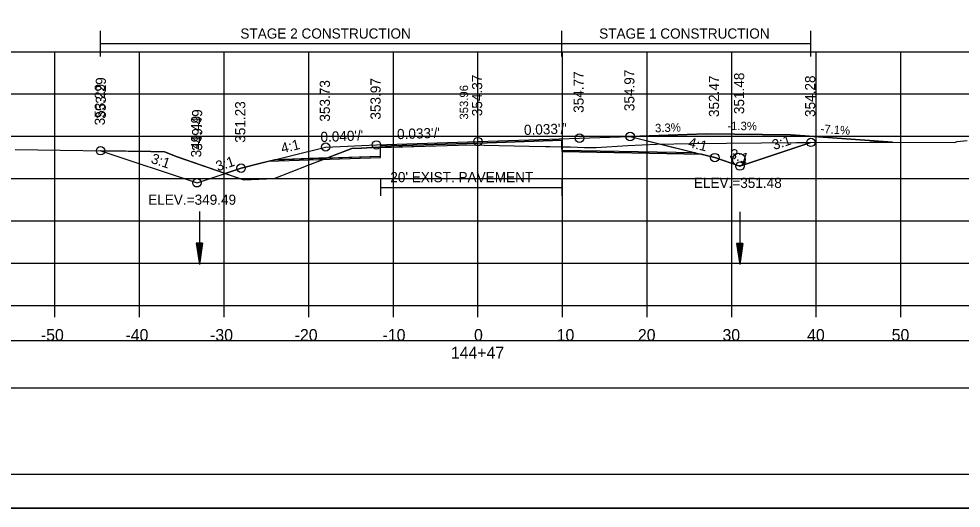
# Model space of a CAD drawing. Extents: x 1376273 to 1384221, y 378927 to 384592.
# Drawn here: x 1377003.5 to 1377114.9, y 382671.9 to 382729.8 of the extents above; entities that cross this region are included whole.
import ezdxf

# ---------------------------------------------------------------- set-up
doc = ezdxf.new("R2010")
doc.units = 0
for name, color, linetype in [('R_Alt Surface', 7, 'Continuous'), ('R_Axis', 7, 'Continuous'), ('R_Axis Annot', 7, 'Continuous'), ('R_Border', 7, 'Continuous'), ('R_Border Notes', 7, 'Continuous'), ('R_Dimension', 7, 'Continuous'), ('R_Drive', 7, 'Continuous'), ('R_Exist Surface', 7, 'Continuous'), ('R_Fin Surface', 7, 'Continuous'), ('R_Grid', 7, 'Continuous'), ('R_No Plot', 7, 'Continuous'), ('R_Water', 7, 'Continuous'), ('R_Xsect Elev', 7, 'Continuous'), ('R_Xsect Slope', 7, 'Continuous'), ('T_Detection Zones', 7, 'Continuous'), ('T_Notes', 7, 'Continuous'), ('T_Vehicle Path Lt Minor', 7, 'Continuous')]:
    doc.layers.add(name, color=color, linetype=linetype)

msp = doc.modelspace()

# ---------------------------------------------------------------- linework, layer by layer
at = {"layer": 'R_Alt Surface'}
for points in [[(1377033.78, 382713.1), (1377046.25, 382713.52), (1377046.26, 382714.69), (1377057.77, 382715.07), (1377067.7, 382715.41), (1377067.71, 382714.24), (1377083.44, 382713.93)], [(1377046.26, 382710.83), (1377046.26, 382708.83)], [(1377067.7, 382710.83), (1377067.7, 382708.83)], [(1377046.26, 382709.83), (1377067.7, 382709.83)]]:
    msp.add_lwpolyline(points, dxfattribs=at)
at = {"layer": 'R_Axis'}
for p, q in [((1376907.77, 382695.87), (1377207.77, 382695.87)), ((1377007.77, 382694.47), (1377007.77, 382695.87)), ((1377017.77, 382694.47), (1377017.77, 382695.87)), ((1377027.77, 382694.47), (1377027.77, 382695.87)), ((1377037.77, 382694.47), (1377037.77, 382695.87)), ((1377047.77, 382694.47), (1377047.77, 382695.87)), ((1377057.77, 382694.47), (1377057.77, 382695.87)), ((1377067.77, 382694.47), (1377067.77, 382695.87)), ((1377077.77, 382694.47), (1377077.77, 382695.87)), ((1377087.77, 382694.47), (1377087.77, 382695.87)), ((1377097.77, 382694.47), (1377097.77, 382695.87)), ((1377107.77, 382694.47), (1377107.77, 382695.87))]:
    msp.add_line(p, q, dxfattribs=at)
at = {"layer": 'R_Axis Annot'}
msp.add_lwpolyline([(1376907.2, 382686.14), (1377209.01, 382686.14), (1377209.01, 382691.66), (1376907.2, 382691.66)], close=True, dxfattribs=at)
at = {"layer": 'R_Border'}
msp.add_line((1377215.95, 382675.87), (1376899.77, 382675.87), dxfattribs=at)
at = {"layer": 'R_Dimension'}
for p, q in [((1377013.17, 382725.32), (1377013.17, 382728.32)), ((1377067.7, 382725.32), (1377067.7, 382728.32)), ((1377097.14, 382725.32), (1377097.14, 382728.32)), ((1377013.17, 382726.82), (1377097.14, 382726.82))]:
    msp.add_line(p, q, dxfattribs=at)
at = {"layer": 'R_Drive'}
for p, q in [((1377075.77, 382715.84), (1377084.76, 382716.14)), ((1377094.76, 382716.02), (1377106.77, 382715.17))]:
    msp.add_line(p, q, dxfattribs=at)
msp.add_lwpolyline([(1377084.76, 382716.14), (1377094.76, 382716.02)], dxfattribs=at)
at = {"layer": 'R_Exist Surface'}
msp.add_lwpolyline([(1377003.07, 382714.31), (1377019.11, 382714.08), (1377020.73, 382714.01), (1377022.2, 382713.45), (1377030.08, 382710.7), (1377031.89, 382710.79), (1377033.68, 382710.87), (1377037.71, 382712.44), (1377042.86, 382714.41), (1377044.01, 382714.46), (1377045.26, 382714.53), (1377051.55, 382714.7), (1377056.72, 382714.84), (1377063.84, 382714.7), (1377068.7, 382714.62), (1377070.37, 382714.56), (1377071.42, 382714.54), (1377071.76, 382714.53), (1377075.5, 382714.77), (1377078.87, 382714.94), (1377083.02, 382715), (1377095.43, 382715.15), (1377104.13, 382715.18), (1377114.11, 382715.14), (1377114.4, 382715.26), (1377115.61, 382715.37)], dxfattribs=at)
at = {"layer": 'R_Fin Surface'}
msp.add_lwpolyline([(1377013.19, 382714.16), (1377024.57, 382710.37), (1377029.77, 382712.1), (1377032.09, 382712.68), (1377039.77, 382714.6), (1377045.77, 382714.84), (1377057.77, 382715.24), (1377069.77, 382715.64), (1377075.77, 382715.84), (1377084.15, 382713.75), (1377085.77, 382713.34), (1377088.74, 382712.35), (1377097.14, 382715.15)], dxfattribs=at)
at = {"layer": 'R_Grid'}
for p, q in [((1376907.77, 382725.87), (1377207.77, 382725.87)), ((1376907.77, 382725.87), (1377207.77, 382725.87)), ((1377007.77, 382695.87), (1377007.77, 382725.87)), ((1377007.77, 382695.87), (1377007.77, 382725.87)), ((1377017.77, 382695.87), (1377017.77, 382725.87)), ((1377017.77, 382695.87), (1377017.77, 382725.87)), ((1377027.77, 382695.87), (1377027.77, 382725.87)), ((1377027.77, 382695.87), (1377027.77, 382725.87)), ((1377037.77, 382695.87), (1377037.77, 382725.87)), ((1377037.77, 382695.87), (1377037.77, 382725.87)), ((1377047.77, 382695.87), (1377047.77, 382725.87)), ((1377047.77, 382695.87), (1377047.77, 382725.87)), ((1377057.77, 382695.87), (1377057.77, 382725.87)), ((1377057.77, 382695.87), (1377057.77, 382725.87)), ((1377067.77, 382695.87), (1377067.77, 382725.87)), ((1377067.77, 382695.87), (1377067.77, 382725.87)), ((1377077.77, 382695.87), (1377077.77, 382725.87)), ((1377077.77, 382695.87), (1377077.77, 382725.87)), ((1377087.77, 382695.87), (1377087.77, 382725.87)), ((1377087.77, 382695.87), (1377087.77, 382725.87)), ((1377097.77, 382695.87), (1377097.77, 382725.87)), ((1377097.77, 382695.87), (1377097.77, 382725.87)), ((1377107.77, 382695.87), (1377107.77, 382725.87)), ((1377107.77, 382695.87), (1377107.77, 382725.87)), ((1376907.77, 382720.87), (1377207.77, 382720.87)), ((1376907.77, 382720.87), (1377207.77, 382720.87)), ((1376907.77, 382715.87), (1377207.77, 382715.87)), ((1376907.77, 382715.87), (1377207.77, 382715.87)), ((1376907.77, 382710.87), (1377207.77, 382710.87)), ((1376907.77, 382710.87), (1377207.77, 382710.87)), ((1376907.77, 382705.87), (1377207.77, 382705.87)), ((1376907.77, 382705.87), (1377207.77, 382705.87)), ((1376907.77, 382700.87), (1377207.77, 382700.87)), ((1376907.77, 382700.87), (1377207.77, 382700.87)), ((1376907.77, 382695.87), (1377207.77, 382695.87)), ((1376907.77, 382695.87), (1377207.77, 382695.87))]:
    msp.add_line(p, q, dxfattribs=at)
at = {"layer": 'R_No Plot'}
msp.add_line((1376887.37, 382671.9), (1377220.7, 382671.9), dxfattribs=at)
for points in [[(1376887.36, 382885.23), (1377220.7, 382885.23), (1377220.7, 382671.89), (1376887.36, 382671.89)], [(1377133.69, 382881.33), (1377133.69, 382871.45), (1377169.42, 382871.45), (1377169.42, 382868.53), (1377192.62, 382868.53), (1377192.62, 382844.2), (1377215.95, 382844.2), (1377215.95, 382675.87), (1376899.77, 382675.87), (1376899.77, 382881.33)]]:
    msp.add_lwpolyline(points, close=True, dxfattribs=at)
msp.add_lwpolyline([(1377033.06, 382712.92), (1377046.25, 382713.36), (1377046.26, 382714.69), (1377057.77, 382715.07), (1377067.7, 382715.41), (1377067.71, 382714.08), (1377084.15, 382713.75)], dxfattribs=at)
for centre in [(1377069.77, 382715.64), (1377069.77, 382715.64), (1377075.77, 382715.84), (1377075.77, 382715.84), (1377013.17, 382714.16), (1377013.17, 382714.16), (1377039.77, 382714.6), (1377039.77, 382714.6), (1377045.77, 382714.84), (1377045.77, 382714.84), (1377057.77, 382715.24), (1377057.77, 382715.24), (1377097.14, 382715.15), (1377097.14, 382715.15), (1377085.77, 382713.34), (1377085.77, 382713.34), (1377029.77, 382712.1), (1377029.77, 382712.1), (1377088.74, 382712.35), (1377088.74, 382712.35), (1377088.74, 382712.35), (1377088.74, 382712.35), (1377024.56, 382710.37), (1377024.56, 382710.37), (1377024.56, 382710.37), (1377024.56, 382710.37)]:
    msp.add_circle(centre, 0.5, dxfattribs=at)
at = {"layer": 'R_Water'}
for p, q in [((1377024.84, 382706.96), (1377024.84, 382700.71)), ((1377088.73, 382706.95), (1377088.73, 382700.7)), ((1377024.47, 382703.21), (1377024.84, 382700.71)), ((1377025.22, 382703.21), (1377024.47, 382703.21)), ((1377024.53, 382703.21), (1377024.84, 382701.13)), ((1377024.59, 382703.21), (1377024.84, 382701.56)), ((1377024.66, 382703.21), (1377024.84, 382701.98)), ((1377024.72, 382703.21), (1377024.84, 382702.4)), ((1377024.78, 382703.21), (1377024.84, 382702.82)), ((1377025.22, 382703.21), (1377024.84, 382700.71)), ((1377024.96, 382703.21), (1377024.84, 382702.4)), ((1377025.09, 382703.21), (1377024.84, 382701.56)), ((1377025.16, 382703.21), (1377024.84, 382701.13)), ((1377025.03, 382703.21), (1377024.84, 382701.98)), ((1377024.9, 382703.21), (1377024.84, 382702.82)), ((1377088.35, 382703.2), (1377088.73, 382700.7)), ((1377089.1, 382703.2), (1377088.35, 382703.2)), ((1377088.41, 382703.2), (1377088.73, 382701.12)), ((1377088.48, 382703.2), (1377088.73, 382701.55)), ((1377088.54, 382703.2), (1377088.73, 382701.97)), ((1377088.6, 382703.2), (1377088.73, 382702.39)), ((1377088.67, 382703.2), (1377088.73, 382702.81)), ((1377089.1, 382703.2), (1377088.73, 382700.7)), ((1377088.85, 382703.2), (1377088.73, 382702.39)), ((1377088.98, 382703.2), (1377088.73, 382701.55)), ((1377089.04, 382703.2), (1377088.73, 382701.12)), ((1377088.91, 382703.2), (1377088.73, 382701.97)), ((1377088.79, 382703.2), (1377088.73, 382702.81))]:
    msp.add_line(p, q, dxfattribs=at)
msp.add_circle((1377088.62, 382713.11), 0.75, dxfattribs=at)
at = {"layer": 'T_Detection Zones'}
for p, q in [((1377039.99, 382713.31), (1377046.25, 382713.52)), ((1377046.25, 382713.52), (1377046.26, 382714.55)), ((1377027.88, 382711.47), (1377022.2, 382713.45)), ((1377039.99, 382713.31), (1377033.78, 382713.1))]:
    msp.add_line(p, q, dxfattribs=at)
msp.add_lwpolyline([(1377067.7, 382714.63), (1377068.7, 382714.62), (1377070.37, 382714.56), (1377071.42, 382714.54), (1377071.76, 382714.53), (1377075.5, 382714.77), (1377078.87, 382714.94), (1377083.02, 382715), (1377095.43, 382715.15), (1377097.14, 382715.15), (1377088.74, 382712.35), (1377085.77, 382713.34), (1377084.15, 382713.75), (1377067.71, 382714.08)], close=True, dxfattribs=at)
for points in [[(1377022.2, 382713.45), (1377020.73, 382714.01), (1377019.11, 382714.08), (1377013.19, 382714.16)], [(1377013.19, 382714.16), (1377024.57, 382710.37), (1377027.88, 382711.47)], [(1377046.26, 382714.55), (1377045.26, 382714.53), (1377044.01, 382714.46), (1377042.86, 382714.41), (1377039.99, 382713.31)], [(1377027.88, 382711.47), (1377030.08, 382710.7), (1377031.89, 382710.79), (1377033.68, 382710.87), (1377037.71, 382712.44), (1377039.99, 382713.31)], [(1377033.78, 382713.1), (1377032.09, 382712.68), (1377029.77, 382712.1), (1377027.88, 382711.47)]]:
    msp.add_lwpolyline(points, dxfattribs=at)
at = {"layer": 'T_Notes'}
for p, q in [((1377084.76, 382716.14), (1377075.77, 382715.84)), ((1377094.76, 382716.02), (1377084.76, 382716.14)), ((1377106.77, 382715.17), (1377094.76, 382716.02))]:
    msp.add_line(p, q, dxfattribs=at)
for points in [[(1377075.77, 382715.84), (1377079.35, 382714.95), (1377083.18, 382713.99)], [(1377083.18, 382713.99), (1377085.77, 382713.34), (1377088.74, 382712.35), (1377097.14, 382715.15)], [(1377097.14, 382715.15), (1377104.13, 382715.18), (1377106.77, 382715.17)]]:
    msp.add_lwpolyline(points, dxfattribs=at)
at = {"layer": 'T_Vehicle Path Lt Minor'}
msp.add_lwpolyline([(1377046.26, 382714.55), (1377051.55, 382714.7), (1377056.72, 382714.84), (1377063.84, 382714.7), (1377067.7, 382714.63), (1377067.7, 382715.41), (1377057.77, 382715.07), (1377046.26, 382714.69)], close=True, dxfattribs=at)

# ---------------------------------------------------------------- texts
at = {"layer": 'R_Alt Surface'}
msp.add_text("20' EXIST. PAVEMENT", height=1.2, dxfattribs=at).set_placement((1377047.41, 382710.44))
at = {"layer": 'R_Axis Annot'}
for s, p in [('-50', (1377006.11, 382691.67)), ('-40', (1377016.11, 382691.67)), ('-30', (1377026.11, 382691.67)), ('-20', (1377036.11, 382691.67)), ('-10', (1377046.5, 382691.67)), ('0', (1377057.31, 382691.67)), ('10', (1377067.08, 382691.67)), ('20', (1377076.68, 382691.67)), ('30', (1377086.68, 382691.67)), ('40', (1377096.68, 382691.67)), ('50', (1377106.68, 382691.67)), ('144+47', (1377054.57, 382689.57))]:
    msp.add_text(s, height=1.4, dxfattribs=at).set_placement(p)
at = {"layer": 'R_Border Notes'}
for s, p in [('ELEV.=351.48', (1377083.29, 382709.76)), ('ELEV.=349.49', (1377018.79, 382707.77))]:
    msp.add_text(s, height=1.2, dxfattribs=at).set_placement(p)
at = {"layer": 'R_Dimension'}
for s, p in [('STAGE 2 CONSTRUCTION', (1377029.69, 382727.42)), ('STAGE 1 CONSTRUCTION', (1377072.1, 382727.42))]:
    msp.add_text(s, height=1.2, dxfattribs=at).set_placement(p)
at = {"layer": 'R_Drive'}
for s, rotation, p in [('3.3%', 1.9146, (1377078.72, 382716.33)), ('-1.3%', 359.2806, (1377087.25, 382716.61)), ('-7.1%', 355.9582, (1377098.25, 382716.28))]:
    msp.add_text(s, height=1, rotation=rotation, dxfattribs=at).set_placement(p)
at = {"layer": 'R_No Plot'}
for s, p in [('353.29', (1377013.67, 382717.16)), ('349.49', (1377025.06, 382713.37))]:
    msp.add_text(s, height=1.2, rotation=90, dxfattribs=at).set_placement(p)
at = {"layer": 'R_Xsect Elev'}
for s, height, p in [('354.97', 1.2, (1377076.27, 382718.84)), ('353.29', 1.2, (1377013.79, 382717.94)), ('353.73', 1.2, (1377040.27, 382717.6)), ('353.97', 1.2, (1377046.27, 382717.84)), ('354.37', 1.2, (1377058.27, 382718.24)), ('354.77', 1.2, (1377070.27, 382718.64)), ('352.47', 1.2, (1377086.27, 382718.14)), ('351.48', 1.2, (1377089.24, 382718.49)), ('354.28', 1.2, (1377097.64, 382718.15)), ('353.96', 1, (1377056.61, 382717.84)), ('351.23', 1.2, (1377030.27, 382715.1)), ('349.49', 1.2, (1377025.17, 382714.15))]:
    msp.add_text(s, height=height, rotation=90, dxfattribs=at).set_placement(p)
at = {"layer": 'R_Xsect Slope'}
for s, rotation, p in [("0.033'/'", 1.9146, (1377048.23, 382715.52)), ("0.033'/'", 1.9146, (1377063.23, 382716.02)), ("0.040'/'", 2.2906, (1377039.18, 382715.18)), ('3:1', 18.4349, (1377092.78, 382714.23)), ('4:1', 14.0362, (1377034.65, 382713.84)), ('4:1', 345.9638, (1377082.55, 382714.61)), ('3:1', 341.5651, (1377019.03, 382712.74)), ('3:1', 341.5651, (1377087.41, 382713.32)), ('3:1', 18.4349, (1377027.01, 382711.71))]:
    msp.add_text(s, height=1.2, rotation=rotation, dxfattribs=at).set_placement(p)

doc.saveas('drawing.dxf')
